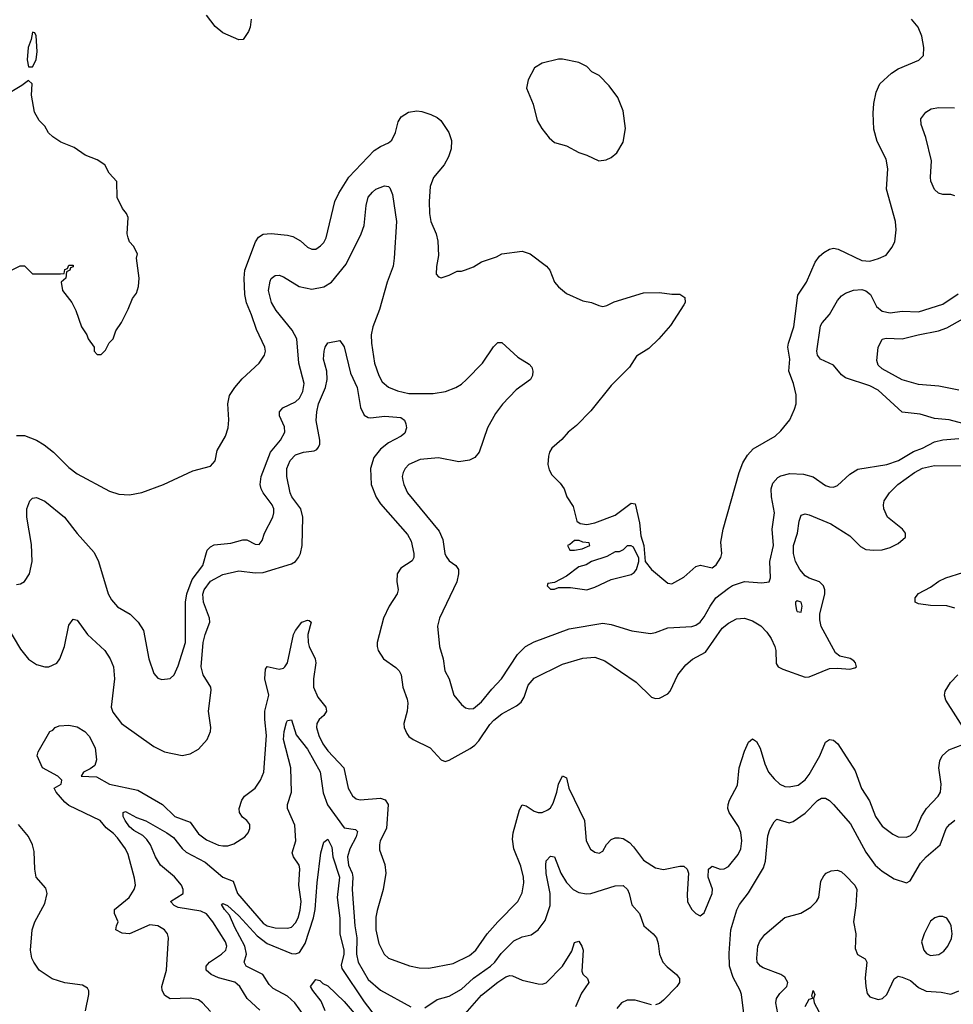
# Model space of a CAD drawing. Header units: inches. Extents: x 1649636 to 1815363, y 506543 to 641975.
# Tile 510 of 656: x 1770886 to 1775502, y 541822 to 546688. Entities that reach past the tile are written whole.
import ezdxf

# ---------------------------------------------------------------- set-up
doc = ezdxf.new("R2010")
doc.units = ezdxf.units.IN
doc.header["$MEASUREMENT"] = 0
doc.layers.add('B7574', color=7, linetype='Continuous')

msp = doc.modelspace()

# ---------------------------------------------------------------- linework, layer by layer
at = {"layer": 'B7574', "color": 5}
for points, elevation in [([(1770870, 544633.4), (1770910, 544632.6), (1770970.1, 544610.1), (1771007.3, 544587.3), (1771054, 544550), (1771130, 544474), (1771170, 544443), (1771330, 544357.1), (1771376.6, 544343.4), (1771430, 544340.5), (1771490, 544350.6), (1771598, 544390), (1771742, 544458), (1771830, 544482), (1771852.7, 544507.3), (1771862, 544558), (1771904, 544630), (1771917.2, 544670), (1771921.2, 544710), (1771915.1, 544790), (1771923.7, 544830), (1771949.4, 544870), (1771986.5, 544913.5), (1772070, 544990.8), (1772096, 545030), (1772100.9, 545050), (1772098.4, 545070), (1772056.6, 545156.6), (1772033.1, 545230), (1772007.9, 545287.9), (1772000.3, 545330), (1771996.4, 545410), (1772000.3, 545450), (1772052.2, 545590), (1772066.9, 545613.1), (1772090, 545627.6), (1772130, 545631.2), (1772210, 545623.2), (1772236.3, 545616.3), (1772274.1, 545594.1), (1772310, 545563), (1772330, 545553.4), (1772350, 545554), (1772374, 545570), (1772390, 545586), (1772400.9, 545610), (1772445.1, 545790), (1772464.2, 545830), (1772514.3, 545910), (1772639.2, 546040.8), (1772670, 546061.8), (1772710, 546079.1), (1772726.9, 546093.1), (1772744.6, 546130), (1772757.2, 546182.8), (1772772.3, 546207.7), (1772809, 546231), (1772850, 546238), (1772874.8, 546234.8), (1772918.7, 546218.7), (1772950, 546204.9), (1772968.7, 546190), (1773007.8, 546130), (1773020.7, 546090), (1773019.7, 546050), (1773006.9, 546010), (1772984.9, 545970), (1772932, 545908), (1772916.2, 545863.8), (1772910.2, 545790), (1772912.3, 545730), (1772919.1, 545690), (1772945.3, 545630), (1772954, 545594), (1772957.3, 545522.7), (1772947.3, 545467.3), (1772946, 545430), (1772956.9, 545416.9), (1772970, 545411.3), (1773010, 545424.7), (1773050, 545444.7), (1773070, 545444.7), (1773090, 545451), (1773130, 545466.8), (1773169.5, 545490.5), (1773244.1, 545515.9), (1773270, 545530.8), (1773370, 545543.8), (1773410, 545530.7), (1773490.7, 545470), (1773507.3, 545450), (1773530.8, 545390), (1773550, 545366.8), (1773590, 545334.8), (1773670, 545298.8), (1773714, 545290), (1773750, 545276), (1773770, 545271), (1773790, 545276), (1773826.3, 545293.7), (1773970, 545337.3), (1774050, 545338.8), (1774110, 545331), (1774150, 545331.3), (1774175.3, 545315.3), (1774176, 545290), (1774170, 545278), (1774103.5, 545176.5), (1774046, 545110), (1773996.8, 545063.2), (1773935.2, 545024.8), (1773900.7, 544970), (1773810, 544879.3), (1773710, 544754), (1773638.5, 544681.5), (1773598, 544650), (1773567.5, 544612.5), (1773518, 544570), (1773506, 544550), (1773501, 544530), (1773498, 544490), (1773503.5, 544463.5), (1773518, 544438), (1773558, 544398), (1773578, 544370), (1773591.3, 544330), (1773622, 544282), (1773641, 544210), (1773657.3, 544197.3), (1773690, 544193.4), (1773730, 544200.7), (1773830, 544239.5), (1773910, 544298.4), (1773930, 544295.5), (1773950, 544202), (1773956.7, 544136.7), (1773972.4, 544090), (1773978, 544010), (1774010.6, 543970), (1774090, 543903.8), (1774110, 543900.5), (1774170, 543933.4), (1774230, 543985.3), (1774251.5, 543991.5), (1774310, 543979.5), (1774330, 543993.4), (1774353, 544030), (1774357, 544050), (1774353.6, 544106.4), (1774365.2, 544170), (1774442.7, 544450), (1774462, 544498), (1774484.4, 544535.6), (1774513, 544567), (1774622, 544630), (1774650, 544656), (1774694, 544710), (1774717.5, 544762.5), (1774725.2, 544790), (1774725.6, 544834.4), (1774712.3, 544890), (1774689.4, 544950), (1774694, 545010), (1774684.5, 545070), (1774687, 545090), (1774713, 545170), (1774734.2, 545325.8), (1774776.2, 545390), (1774819.5, 545490), (1774840.5, 545519.5), (1774862.3, 545537.7), (1774890, 545553), (1774910, 545558), (1774933.5, 545553.5), (1775050, 545497.3), (1775090, 545494.8), (1775132.7, 545507.3), (1775170, 545524.7), (1775198.6, 545561.4), (1775213.2, 545590), (1775219.3, 545650), (1775217.2, 545690), (1775172.7, 545850), (1775179.3, 545950), (1775170, 545998), (1775126.3, 546086.3), (1775110, 546146), (1775106.6, 546226.6), (1775110, 546274), (1775120.9, 546330), (1775139, 546370), (1775197.1, 546422.9), (1775230, 546445.5), (1775332.5, 546487.5), (1775354, 546510), (1775357, 546550), (1775346.3, 546606.3), (1775329.2, 546650), (1775296, 546690)], 660), ([(1772030.3, 546690), (1772026.4, 546650), (1772018.4, 546630), (1771990.5, 546590), (1771970, 546587.6), (1771890, 546623.5), (1771853.6, 546653.6), (1771809.7, 546710)], 660), ([(1770850, 545452), (1770889.1, 545470.9), (1770910, 545471.3), (1770950, 545432), (1771088.4, 545431.6), (1771106, 545434), (1771110, 545454), (1771122, 545458), (1771130, 545474), (1771150, 545474), (1771150, 545466), (1771138, 545462), (1771134, 545450), (1771118, 545442), (1771114, 545410), (1771092, 545390), (1771098, 545350), (1771144.7, 545290), (1771164.7, 545250), (1771191.3, 545170), (1771218, 545130), (1771224.7, 545110), (1771254, 545070), (1771254, 545050), (1771270, 545034), (1771290, 545034), (1771310, 545054), (1771328.9, 545091.1), (1771348, 545110), (1771362, 545150), (1771390, 545192), (1771423.2, 545256.8), (1771444, 545310), (1771463.2, 545336.8), (1771473.2, 545370), (1771477.2, 545410), (1771464, 545510), (1771468.7, 545530), (1771448.9, 545568.9), (1771428.7, 545590), (1771422, 545610), (1771418, 545630), (1771422, 545710), (1771415.3, 545730), (1771394.6, 545754.6), (1771368.7, 545808.7), (1771367.3, 545887.3), (1771328, 545930), (1771308, 545970), (1771270, 545995.3), (1771210, 546018), (1771156.5, 546056.5), (1771090, 546082), (1771050, 546108.7), (1771029.4, 546129.4), (1771010, 546162), (1770982, 546190), (1770959, 546230), (1770944.7, 546315.3), (1770948, 546370), (1770930, 546388), (1770897.3, 546362.7), (1770810, 546309.4)], 680), ([(1775510, 545816.5), (1775490, 545823.5), (1775450, 545824.5), (1775429.8, 545829.8), (1775409.1, 545849.1), (1775391.7, 545890), (1775389.1, 545910), (1775394.7, 545990), (1775366.3, 546106.3), (1775343.1, 546170), (1775342.4, 546197.6), (1775366, 546230), (1775392.9, 546247.1), (1775430, 546253.6), (1775508.6, 546251.4)], 640), ([(1770870, 543897.3), (1770890, 543900.3), (1770910, 543912.2), (1770935, 543950), (1770948.9, 544010), (1770945.2, 544094.8), (1770922.3, 544230), (1770922, 544270), (1770936.2, 544310), (1770950, 544323.8), (1770970, 544326.7), (1771010, 544308.7), (1771108.5, 544230), (1771170, 544148.7), (1771254.2, 544054.2), (1771275.6, 544010), (1771324.2, 543850), (1771340.4, 543820.4), (1771370, 543787), (1771432.2, 543750), (1771472.4, 543710), (1771498.7, 543670), (1771524.4, 543530), (1771550, 543456.3), (1771570, 543434.4), (1771590, 543426.7), (1771630, 543432.4), (1771649.8, 543450.2), (1771670, 543494.4), (1771705.8, 543610), (1771706.3, 543810), (1771713.1, 543850), (1771739.2, 543920.8), (1771792.3, 543990), (1771813.4, 544066.6), (1771830, 544083.5), (1771848.2, 544091.8), (1771930, 544101.4), (1771990, 544118), (1772010, 544117.6), (1772050, 544096.5), (1772070, 544094.3), (1772085.9, 544114.1), (1772096.8, 544150), (1772138.5, 544230), (1772143.7, 544250), (1772142.4, 544270), (1772134.3, 544290), (1772090.7, 544350), (1772081, 544370), (1772074.9, 544390), (1772079.6, 544430), (1772126.1, 544550), (1772175.5, 544610), (1772196.5, 544650), (1772196.2, 544676.2), (1772170.9, 544730), (1772171.1, 544750), (1772187.8, 544770), (1772250, 544798.8), (1772270, 544817.7), (1772286.7, 544850), (1772292.9, 544890), (1772267.1, 544990), (1772255.8, 545110), (1772233.9, 545153.9), (1772153.9, 545250), (1772131, 545290), (1772117.1, 545350), (1772124.1, 545395.9), (1772130, 545408.7), (1772150, 545424), (1772170, 545424.7), (1772190, 545417.2), (1772268.4, 545368.4), (1772330, 545356.1), (1772390, 545367.1), (1772427.6, 545390), (1772500.9, 545479.1), (1772574.7, 545630), (1772589.2, 545670.8), (1772600.2, 545770), (1772610, 545810.3), (1772630, 545835.6), (1772648, 545850), (1772690, 545867), (1772710, 545863), (1772716.3, 545856.3), (1772730, 545824), (1772749.3, 545690), (1772738.6, 545510), (1772732.2, 545470), (1772703.5, 545390), (1772664.8, 545255.2), (1772631.8, 545170), (1772623.7, 545130), (1772625.5, 545090), (1772641, 544990), (1772661.2, 544930), (1772678.5, 544898.5), (1772710, 544871.8), (1772753.9, 544853.9), (1772810, 544839.7), (1772930, 544840.4), (1772992.4, 544850), (1773042, 544870), (1773070, 544887), (1773095.9, 544910), (1773174.8, 544990), (1773228.6, 545071.4), (1773250, 545092), (1773270, 545092), (1773350, 545020.8), (1773405.5, 544985.5), (1773418.8, 544970), (1773423, 544950), (1773421.3, 544930), (1773411.8, 544910), (1773341.8, 544858.2), (1773273, 544787), (1773238.9, 544741.1), (1773199.8, 544670), (1773157.7, 544550), (1773135.9, 544524.1), (1773109.6, 544510.4), (1773058, 544502), (1772957.5, 544522.5), (1772866.1, 544513.9), (1772810.5, 544490), (1772792.4, 544470), (1772782, 544450), (1772778, 544430), (1772780.3, 544410), (1772784.9, 544390), (1772804, 544350), (1772959.8, 544159.8), (1772978.7, 544118.7), (1772988.7, 544050), (1772995, 544035), (1773010, 544014.3), (1773042.4, 543990), (1773055.8, 543970), (1773056.5, 543950), (1773047.9, 543910), (1772962.4, 543730), (1772952.7, 543690), (1772961.3, 543590), (1772979.5, 543530), (1772988.7, 543470), (1773010.4, 543430), (1773033.4, 543350), (1773070, 543304), (1773090, 543287.7), (1773110, 543281.6), (1773130, 543283.7), (1773170, 543317.4), (1773220.4, 543379.6), (1773269, 543430), (1773347.2, 543550), (1773387, 543590), (1773430, 543613.8), (1773602.5, 543677.5), (1773770, 543705.5), (1773810, 543699.3), (1773912.3, 543667.7), (1774004.9, 543655.1), (1774030, 543659.6), (1774090, 543682.6), (1774210, 543689.2), (1774230, 543694.9), (1774250, 543710.2), (1774270, 543736.5), (1774299.4, 543790), (1774328.6, 543831.4), (1774390, 543879.1), (1774411.2, 543891.2), (1774470, 543912), (1774554.9, 543905.1), (1774592, 543910), (1774598.7, 543930), (1774595.8, 544010), (1774613.8, 544090), (1774606.7, 544170), (1774617.8, 544250), (1774603.2, 544330), (1774601.4, 544370), (1774610, 544397.6), (1774634.8, 544425.2), (1774650, 544433.8), (1774694.7, 544445.3), (1774762.2, 544442.2), (1774810, 544428.4), (1774870, 544385.8), (1774890, 544378.4), (1774910, 544377.6), (1774930, 544386.3), (1774990, 544441.2), (1775030, 544466.4), (1775174, 544490), (1775231.2, 544510), (1775305.6, 544554.4), (1775350, 544571.1), (1775410, 544602.2), (1775450, 544611.5), (1775530, 544618.4)], 640), ([(1775550, 544693), (1775482, 544710), (1775410, 544717.7), (1775338.7, 544738.7), (1775248.9, 544748.9), (1775130, 544857.2), (1775090, 544877.8), (1774970, 544917.3), (1774950, 544932.8), (1774910, 544980.6), (1774846.3, 545010), (1774830.5, 545030), (1774827.1, 545050), (1774845.6, 545174.4), (1774853.2, 545190), (1774889.9, 545230.1), (1774930, 545299.6), (1774950, 545322.8), (1774970, 545336.1), (1775009.2, 545350.8), (1775050, 545353.6), (1775070, 545347.3), (1775093.3, 545330), (1775122.3, 545270), (1775150, 545248.1), (1775190, 545239.2), (1775250, 545246.5), (1775330, 545243.3), (1775450, 545282.1), (1775527, 545333)], 640), ([(1775530, 544856.8), (1775430, 544877.3), (1775330, 544885.4), (1775250, 544907.5), (1775150, 544962.8), (1775130, 544980.3), (1775124.1, 545004.1), (1775130, 545067.2), (1775151.2, 545108.8), (1775170, 545113.8), (1775250, 545110.2), (1775328.9, 545131.1), (1775429.4, 545150.6), (1775470, 545164.6), (1775550, 545210.2)], 620), ([(1770822.4, 543690), (1770890, 543577.3), (1770930, 543528), (1770970, 543501.6), (1771010, 543490.4), (1771030, 543490.4), (1771070, 543508.2), (1771084.7, 543530), (1771107.4, 543590), (1771130, 543694.8), (1771150, 543725.5), (1771170, 543720.5), (1771221.3, 543650), (1771308.2, 543570), (1771334.3, 543530), (1771349.5, 543489.5), (1771355.3, 543430), (1771339.2, 543290), (1771346.5, 543266.5), (1771389.3, 543210), (1771550, 543095.6), (1771603, 543070), (1771690, 543051.8), (1771730, 543060.6), (1771770, 543082.6), (1771812.9, 543130), (1771829.8, 543170), (1771830.7, 543190), (1771819.2, 543270), (1771833.6, 543373.6), (1771830.7, 543390), (1771793.2, 543450), (1771784.1, 543490), (1771793.3, 543610), (1771802.9, 543650), (1771826.1, 543710), (1771824.5, 543730), (1771794.4, 543810), (1771792, 543848), (1771797.9, 543870), (1771830, 543912.4), (1771890, 543945.5), (1771970, 543964), (1772050, 543953.9), (1772090, 543956.1), (1772230, 543999.1), (1772250, 544011), (1772265.2, 544030), (1772274.6, 544050), (1772282.3, 544090), (1772287.1, 544230), (1772275.8, 544270), (1772232.3, 544330), (1772223.7, 544350), (1772207, 544430), (1772206.9, 544470), (1772223.2, 544510), (1772250, 544536.6), (1772290, 544550.2), (1772343.1, 544556.9), (1772356, 544564), (1772364.4, 544575.6), (1772369.7, 544590), (1772369.8, 544610.2), (1772352.9, 544707.1), (1772355.3, 544750), (1772363, 544790), (1772398.3, 544870), (1772406.6, 544910), (1772404.6, 544950), (1772389, 545010), (1772391.1, 545048.9), (1772396.2, 545070), (1772410, 545090.7), (1772470, 545102.8), (1772490, 545070.7), (1772521.6, 544941.6), (1772554.1, 544870), (1772571.5, 544771.5), (1772590, 544734), (1772610, 544721.5), (1772620.6, 544720.6), (1772691.1, 544728.9), (1772770, 544722.5), (1772789, 544709), (1772795.8, 544690), (1772798, 544670), (1772790, 544644.2), (1772772.9, 544630), (1772710, 544597.2), (1772670, 544564.9), (1772636.5, 544523.5), (1772620.7, 544470), (1772623.3, 544390), (1772648.4, 544328.4), (1772670, 544295.8), (1772804.2, 544144.2), (1772822.2, 544110), (1772835.2, 544050), (1772834.4, 544030), (1772826.3, 544013.7), (1772770, 543977.7), (1772752.4, 543950), (1772751.2, 543911.2), (1772757.2, 543870), (1772752.1, 543850), (1772713.8, 543790), (1772685.8, 543730), (1772653.4, 543610), (1772653.1, 543590), (1772658, 543570), (1772685.3, 543530), (1772746.4, 543486.4), (1772762.3, 543470), (1772772.4, 543450), (1772780.2, 543390), (1772801.8, 543330), (1772804.6, 543310), (1772801.8, 543270), (1772785.5, 543210), (1772787.6, 543190), (1772800, 543160), (1772810, 543145.3), (1772831.1, 543131.1), (1772915.8, 543090), (1772970.2, 543030.2), (1772990, 543022), (1773010, 543028.9), (1773114, 543086), (1773137, 543103), (1773156.2, 543123.8), (1773210, 543205.4), (1773230, 543226.4), (1773270, 543257.7), (1773342.5, 543297.5), (1773365.3, 543314.7), (1773380, 543340), (1773400.4, 543399.6), (1773430, 543434.2), (1773570, 543503.5), (1773670, 543532.9), (1773730, 543537.2), (1773779.8, 543519.8), (1773933.8, 543413.8), (1774010, 543340.5), (1774030, 543332.7), (1774050, 543334.4), (1774090, 543355.8), (1774103, 543370), (1774140.7, 543450), (1774179.7, 543500.3), (1774212.9, 543527.1), (1774277.8, 543562.2), (1774359.5, 543680.5), (1774390, 543706), (1774430, 543726.8), (1774470, 543730.2), (1774510, 543717.6), (1774550, 543691.7), (1774580.8, 543660.8), (1774602.3, 543630), (1774619.1, 543590), (1774624.2, 543570), (1774626.6, 543506.6), (1774636.5, 543490), (1774658.8, 543478.8), (1774770, 543438.3), (1774790, 543440.8), (1774890, 543480.9), (1774930, 543482.9), (1774990, 543477.8), (1775015.8, 543484.2), (1775023.7, 543490), (1775018.7, 543510), (1775010, 543519.6), (1774991.6, 543531.6), (1774941.8, 543541.8), (1774919.3, 543559.3), (1774849.4, 543689.4), (1774842.6, 543722.6), (1774842.5, 543750), (1774866.5, 543850), (1774867.2, 543870), (1774861.1, 543890), (1774841.3, 543910), (1774790, 543927.4), (1774770, 543939.3), (1774742.9, 543970), (1774722, 544010), (1774712, 544050), (1774712.1, 544090), (1774731.4, 544150), (1774739.4, 544210), (1774750, 544238.4), (1774770, 544245.3), (1774790, 544241.3), (1774896.3, 544196.3), (1774990, 544137.8), (1775043.9, 544083.9), (1775070, 544070.1), (1775110, 544065.8), (1775150, 544068.6), (1775190, 544079.2), (1775230, 544098.8), (1775265.1, 544130), (1775266.6, 544150), (1775251.2, 544170), (1775177.4, 544230), (1775159.1, 544270), (1775156.4, 544290), (1775159.7, 544310), (1775186, 544350), (1775227.6, 544390), (1775310, 544449.6), (1775350, 544472.1), (1775410, 544485.4), (1775550, 544482.4)], 620), ([(1775510, 543779.2), (1775470, 543791.7), (1775390, 543792.5), (1775330, 543800.3), (1775314, 543810), (1775313.1, 543830), (1775330, 543851.9), (1775390, 543883.2), (1775430, 543913.4), (1775465.1, 543930), (1775550, 543955.5)], 580), ([(1771830, 541786), (1771791, 541830), (1771770, 541844.5), (1771730, 541852.9), (1771630, 541849.8), (1771604.8, 541864.8), (1771591, 541890), (1771589.8, 541910), (1771611.6, 541990), (1771622, 542150), (1771616.9, 542170), (1771601.6, 542190), (1771570, 542209.7), (1771530, 542215), (1771430, 542170.5), (1771393.1, 542173.1), (1771362, 542190), (1771364.7, 542210), (1771374, 542230), (1771354.7, 542270), (1771354.7, 542290), (1771427.2, 542350), (1771452.9, 542390), (1771458.8, 542410), (1771454.2, 542445.8), (1771422.1, 542562.1), (1771410, 542591.1), (1771370, 542644.7), (1771350, 542666), (1771313.4, 542693.4), (1771284.4, 542730), (1771130, 542803.9), (1771110, 542820.4), (1771067.1, 542870), (1771057.7, 542890), (1771092.1, 542910), (1771094.5, 542930), (1771075.1, 542950), (1770999.9, 542990), (1770972.2, 543050), (1770977.6, 543070), (1771035.1, 543170), (1771050, 543176.5), (1771062, 543190), (1771082.1, 543197.9), (1771130, 543202.2), (1771170, 543193.9), (1771208.1, 543170), (1771230, 543146.8), (1771259.8, 543090), (1771266.9, 543030), (1771257.5, 543002.5), (1771234.7, 542985.3), (1771202, 542970), (1771189.6, 542949.6), (1771266.5, 542946.5), (1771330, 542910.1), (1771470, 542880.5), (1771592.2, 542810), (1771652.9, 542750), (1771730, 542722.9), (1771770, 542664.1), (1771810, 542635.1), (1771870, 542608.1), (1771890, 542604.6), (1771914.7, 542605.3), (1771945.2, 542614.8), (1771999.6, 542650), (1772016.2, 542670), (1772024.5, 542690), (1772024.5, 542710), (1772009.4, 542730), (1771987.3, 542747.3), (1771973, 542770), (1771972.2, 542790), (1771984.5, 542830), (1771998.5, 542850), (1772050, 542890.3), (1772076.8, 542930), (1772093.6, 542970), (1772106.9, 543150), (1772098, 543230), (1772098.1, 543270), (1772117.4, 543350), (1772098.1, 543430), (1772101.5, 543478.5), (1772110, 543492), (1772170, 543478), (1772190, 543483.5), (1772196.5, 543490), (1772210.4, 543510), (1772240.9, 543650), (1772249.9, 543670), (1772281, 543710), (1772310, 543720.2), (1772318, 543718), (1772326.7, 543710), (1772310.9, 543650), (1772312.9, 543610), (1772317.6, 543590), (1772347.7, 543530), (1772350.1, 543510), (1772338.3, 543430), (1772339.8, 543390), (1772360, 543340), (1772400.2, 543290), (1772403.6, 543270), (1772390.2, 543250), (1772367.1, 543230), (1772355, 543210), (1772353.5, 543190), (1772365.5, 543150), (1772385.4, 543110), (1772410, 543074.6), (1772488.9, 542990), (1772510.8, 542890.8), (1772531.5, 542851.5), (1772550, 542836.9), (1772570, 542832.9), (1772670, 542840.4), (1772692.7, 542832.7), (1772708.7, 542810), (1772700.1, 542690), (1772669.4, 542630), (1772664.5, 542610), (1772665.8, 542585.8), (1772692.4, 542512.4), (1772696, 542470), (1772683.5, 542390), (1772653.7, 542286.3), (1772648, 542252), (1772647.7, 542190), (1772661.9, 542121.9), (1772687.6, 542070), (1772710.1, 542050.1), (1772812.9, 542012.9), (1772862, 542002), (1772910, 542000.5), (1773030, 542023.7), (1773110, 542062.8), (1773142.3, 542090), (1773197.7, 542170), (1773250, 542230.2), (1773349.9, 542330.1), (1773370, 542373.4), (1773378.1, 542421.9), (1773377.9, 542450), (1773364.1, 542504.1), (1773329.9, 542589.9), (1773322.1, 542637.9), (1773325.6, 542670), (1773357, 542783), (1773370, 542808.2), (1773390, 542802.3), (1773430, 542777.2), (1773450, 542770.2), (1773470, 542770.2), (1773497.6, 542782.4), (1773510, 542793.1), (1773523.2, 542816.8), (1773542.4, 542870), (1773550, 542910.6), (1773570, 542950.3), (1773590, 542941), (1773601.7, 542890), (1773678.2, 542730), (1773686.7, 542630), (1773708.8, 542588.8), (1773730, 542574.3), (1773751.8, 542568.2), (1773770, 542579.3), (1773788.4, 542611.6), (1773810, 542636.1), (1773830, 542644.2), (1773850, 542645.4), (1773870, 542640.7), (1773901.2, 542621.2), (1773921, 542601), (1773970, 542533.8), (1774030, 542495.6), (1774070, 542487.7), (1774150, 542504.7), (1774170, 542504.2), (1774186.7, 542490), (1774193.4, 542470), (1774185.8, 542365.8), (1774188.6, 542328.6), (1774210, 542290.4), (1774230, 542270.4), (1774250, 542259.1), (1774270, 542274), (1774310.5, 542370), (1774311, 542391), (1774289.8, 542450), (1774292, 542490), (1774310, 542504.4), (1774350, 542490.2), (1774370, 542491.8), (1774390, 542503.2), (1774438.1, 542561.9), (1774452.5, 542590), (1774456.9, 542630), (1774451.3, 542671.3), (1774439.9, 542699.9), (1774394, 542770), (1774388, 542790), (1774388.9, 542810), (1774395.3, 542830), (1774435.8, 542904.2), (1774443.6, 542990), (1774470, 543072.4), (1774490, 543117.1), (1774510, 543134), (1774530, 543120.4), (1774548.1, 543088.1), (1774570.8, 543010), (1774588.8, 542968.8), (1774615.9, 542935.9), (1774645.2, 542910), (1774670, 542898.3), (1774690, 542896), (1774734.9, 542905.1), (1774770, 542931), (1774790, 542957.2), (1774842.8, 543050), (1774870, 543117.4), (1774890, 543130.2), (1774910, 543127.8), (1774931.2, 543110), (1775016.4, 542976.4), (1775048.3, 542888.3), (1775087.2, 542827.2), (1775118, 542750), (1775150, 542702.8), (1775203.1, 542663.1), (1775229.5, 542649.5), (1775270, 542648.6), (1775290, 542656.2), (1775316.7, 542683.3), (1775345.2, 542750), (1775369.9, 542790.1), (1775427.1, 542850), (1775439.5, 542870), (1775442.8, 542910), (1775429.9, 542990), (1775435.5, 543024.5), (1775447.7, 543050), (1775480.5, 543079.5), (1775550, 543106.5)], 580), ([(1775564.7, 543170), (1775465.7, 543325.7), (1775459.2, 543350), (1775461.5, 543370), (1775487.9, 543412.1), (1775524.7, 543450)], 580), ([(1772073.4, 541793.4), (1772010.9, 541850), (1771974.5, 541910), (1771962.3, 541922.3), (1771950, 541930.7), (1771870, 541952.5), (1771832.4, 541970), (1771808.7, 541990), (1771807.9, 542010), (1771825, 542030), (1771884.2, 542070), (1771904.8, 542090), (1771910.5, 542110), (1771904.7, 542130), (1771842, 542230), (1771809.5, 542269.5), (1771782.7, 542282.7), (1771670, 542301.2), (1771649.8, 542310), (1771632.4, 542330), (1771694, 542370), (1771695, 542390), (1771686.3, 542410), (1771652, 542452), (1771582.2, 542510), (1771558, 542550), (1771533, 542610), (1771515.8, 542635.8), (1771495.8, 542655.8), (1771450, 542681.7), (1771430, 542698.4), (1771407.3, 542730), (1771398.5, 542750), (1771398, 542770), (1771410, 542774.4), (1771464.7, 542744.7), (1771510, 542729.4), (1771613.4, 542670), (1771646.4, 542646.4), (1771690, 542592), (1771710, 542574.6), (1771803.9, 542523.9), (1771890, 542450.1), (1771941.5, 542430), (1771962.6, 542370), (1772090, 542222.8), (1772110.3, 542210), (1772150, 542200.1), (1772210, 542198.3), (1772230, 542203.5), (1772250, 542223.9), (1772262.5, 542250), (1772273.3, 542286.7), (1772278.4, 542330), (1772266.7, 542410), (1772271.8, 542491.8), (1772267.4, 542510), (1772240.7, 542550), (1772233.3, 542570), (1772251.6, 542630), (1772247.4, 542707.4), (1772209.8, 542790.2), (1772209.8, 542810), (1772230.3, 542869.7), (1772226.8, 542990), (1772190.7, 543130), (1772193.3, 543170), (1772205.6, 543214.4), (1772210, 543223.8), (1772230, 543227.7), (1772253.8, 543153.8), (1772310, 543082.9), (1772371.5, 542971.5), (1772386.7, 542866.7), (1772408.4, 542808.4), (1772490, 542693.5), (1772546.5, 542686.5), (1772555.8, 542675.8), (1772549.5, 542650), (1772518.4, 542590), (1772507.6, 542550), (1772511.6, 542510), (1772530.1, 542470), (1772533.7, 542450), (1772530.1, 542390), (1772543.6, 542210), (1772552.7, 542150), (1772551.6, 542070), (1772559.2, 542030), (1772610, 541945), (1772670, 541892.7), (1772820.4, 541810)], 560), ([(1774479, 541670), (1774454.9, 541870), (1774449, 541890), (1774413.8, 541953.8), (1774396.1, 542010), (1774394.7, 542074.7), (1774401.9, 542190), (1774431.8, 542288.2), (1774444.9, 542315.1), (1774490, 542372.2), (1774564.1, 542495.9), (1774574, 542530), (1774585.4, 542654.6), (1774594.9, 542685.1), (1774616, 542724), (1774630, 542737.1), (1774690, 542718.9), (1774710, 542724.6), (1774770, 542767.1), (1774830, 542829.1), (1774850, 542840.2), (1774870, 542840.3), (1774890, 542828.8), (1774910, 542808.9), (1774994, 542714), (1775070, 542573.4), (1775116.2, 542510), (1775150, 542480.2), (1775210, 542441.6), (1775270, 542422), (1775288.6, 542431.4), (1775340.7, 542519.3), (1775367.3, 542550), (1775436.5, 542610), (1775467.3, 542690), (1775483.1, 542710), (1775510, 542731.9)], 560), ([(1771212, 541790), (1771227.7, 541870), (1771228.3, 541888.3), (1771222, 541902), (1771196.9, 541916.9), (1771110, 541928.6), (1771047.1, 541947.1), (1770983.5, 541990), (1770955.6, 542030), (1770946, 542050), (1770939.8, 542090), (1770948.2, 542190), (1770960.7, 542230), (1771010, 542320.3), (1771021.8, 542370), (1771015.3, 542395.3), (1770968.4, 542450), (1770960.8, 542490), (1770957.5, 542577.5), (1770949.8, 542609.8), (1770930.5, 542650.5), (1770881, 542710)], 620), ([(1772289.6, 541770), (1772246.1, 541830), (1772210, 541861.6), (1772139.8, 541899.8), (1772120.5, 541920.5), (1772088.1, 541970), (1772005.5, 542010), (1771995.5, 542030), (1772007.1, 542070), (1772000.1, 542110), (1771950, 542202.2), (1771923, 542263), (1771898.7, 542290), (1771884.8, 542315.2), (1771890, 542320.4), (1771913.7, 542310), (1771970, 542259.5), (1772060.2, 542160.2), (1772110, 542122.7), (1772230, 542073.4), (1772250, 542070.8), (1772270, 542078.2), (1772297.9, 542122.1), (1772339, 542250), (1772346.7, 542290), (1772357.1, 542422.9), (1772375.3, 542570), (1772390, 542624), (1772410, 542637.6), (1772430, 542598.8), (1772435, 542550), (1772467.1, 542450), (1772455.3, 542350), (1772468.4, 542248.4), (1772470, 542170.5), (1772489.2, 542090), (1772489.2, 542070), (1772476.1, 542016.1), (1772479.6, 541999.6), (1772590, 541834.1), (1772644.1, 541764.1)], 540), ([(1772890, 541804.7), (1772950, 541845.6), (1773010, 541862.2), (1773070, 541896.8), (1773129.6, 541950.4), (1773214.9, 542010), (1773235.6, 542030), (1773267.3, 542072.7), (1773330, 542135), (1773370, 542155), (1773415, 542165), (1773450, 542190.2), (1773484.6, 542235.4), (1773508.5, 542310), (1773509.9, 542370), (1773490, 542469), (1773487.7, 542510), (1773490, 542530.8), (1773510, 542554.4), (1773530.3, 542550), (1773561.2, 542470), (1773590, 542423.6), (1773623.1, 542390), (1773650, 542375.3), (1773688.3, 542368.3), (1773710, 542369.4), (1773830, 542408.2), (1773870, 542408.7), (1773891.6, 542390), (1773900.3, 542370), (1773912.8, 542312.8), (1773950.3, 542270.3), (1773972.2, 542210), (1774018.4, 542170), (1774034.6, 542150), (1774043, 542123), (1774049.3, 542069.3), (1774066.5, 542030), (1774087.2, 542007.2), (1774134, 541970), (1774148.8, 541950), (1774148.8, 541930), (1774136, 541910), (1774070, 541841.7), (1774050, 541826.8), (1774030, 541819.8)], 560), ([(1774639.8, 541750), (1774624, 541830), (1774627.9, 541850), (1774644, 541876), (1774679.1, 541910), (1774684.7, 541930), (1774670, 541956.8), (1774650, 541969.7), (1774562, 542002), (1774548.4, 542010), (1774533.3, 542030), (1774530.8, 542050.8), (1774536.4, 542110), (1774545.6, 542134.4), (1774570, 542166.7), (1774670, 542250.4), (1774747.9, 542272.1), (1774798, 542302), (1774826, 542330), (1774837, 542350), (1774847, 542430), (1774862.7, 542457.3), (1774874, 542470), (1774897.6, 542482.4), (1774930, 542484.9), (1774950, 542476), (1774970, 542458), (1775015.6, 542410), (1775025.5, 542390), (1775020.4, 542310), (1775008.3, 542230), (1775020.7, 542170), (1775017.4, 542097.4), (1775028.9, 542068.9), (1775066, 542046), (1775074.9, 542030), (1775067.1, 541952.9), (1775069.2, 541909.2), (1775076, 541876), (1775090, 541859.3), (1775130, 541846), (1775151.8, 541850), (1775173.1, 541870), (1775210, 541947.7), (1775230, 541960.4), (1775250, 541956.9), (1775290, 541938.9), (1775330, 541905.8), (1775367.3, 541887.3), (1775441.6, 541881.6), (1775490, 541872.9), (1775530, 541887.8)], 540), ([(1773077.8, 541762.2), (1773170, 541867.8), (1773250, 541932.2), (1773290, 541958), (1773310, 541964.6), (1773322.3, 541962.3), (1773370, 541941.3), (1773450, 541923.1), (1773470, 541921.3), (1773490, 541928.7), (1773570, 542010.3), (1773615.4, 542084.6), (1773630, 542126.8), (1773650, 542133.4), (1773666, 542110), (1773672.6, 542090), (1773665.8, 541985.8), (1773670.2, 541970.2), (1773694, 541950), (1773699.5, 541930), (1773663.2, 541876.8), (1773634.3, 541810)], 540), ([(1772396.8, 541790), (1772377.6, 541837.6), (1772335.4, 541890), (1772324.5, 541910), (1772350, 541944.9), (1772370, 541939.3), (1772384.6, 541924.6), (1772410, 541913.8), (1772490, 541835.2), (1772550, 541766.8)], 520), ([(1774770, 541810.4), (1774790, 541846.8), (1774808, 541852), (1774802.7, 541862.7), (1774810, 541891), (1774817.3, 541870), (1774810.5, 541850), (1774814, 541830), (1774850, 541762)], 520), ([(1774010, 541819), (1773930, 541842.2), (1773890, 541843.1), (1773861.6, 541830), (1773838, 541802)], 560)]:
    msp.add_lwpolyline(points, dxfattribs=dict(at, elevation=elevation))
for points, elevation in [([(1770950, 546626), (1770942.8, 546590), (1770927.7, 546550), (1770922.8, 546490), (1770930, 546454), (1770950, 546454), (1770968.7, 546490), (1770972.3, 546530), (1770967.3, 546607.3), (1770962, 546622)], 680), ([(1773570, 546493.2), (1773550, 546492.7), (1773470, 546473.2), (1773431.3, 546450), (1773401, 546390), (1773391.3, 546350), (1773424.9, 546270), (1773444.9, 546190), (1773467.3, 546150), (1773503.4, 546103.4), (1773530, 546080.7), (1773590, 546064), (1773650, 546030.8), (1773690, 546018.8), (1773750, 545990.8), (1773785.6, 545994.4), (1773810, 546006.8), (1773839, 546030), (1773870, 546082), (1773881.2, 546150), (1773870, 546238), (1773843.2, 546303.2), (1773801.5, 546361.5), (1773751.9, 546411.9), (1773715.3, 546430), (1773690, 546457.2), (1773650, 546476)], 680), ([(1773910, 544088), (1773890, 544088), (1773870, 544068), (1773850, 544058), (1773830, 544058), (1773790, 544035.3), (1773714, 544010), (1773686.4, 543993.6), (1773650, 543984), (1773590, 543938), (1773530, 543906), (1773498, 543902), (1773494, 543890), (1773510, 543874), (1773530, 543874), (1773550, 543882), (1773610, 543882), (1773690, 543871), (1773730, 543882.8), (1773810, 543921), (1773910, 543946.8), (1773924.7, 543955.3), (1773935.3, 543970), (1773948, 544010), (1773947.3, 544027.3), (1773920.4, 544080.4)], 660), ([(1773653.2, 544113.2), (1773630, 544113.2), (1773606, 544094), (1773594, 544090), (1773606, 544066), (1773630, 544066), (1773667.3, 544072.7), (1773706, 544090), (1773702, 544102), (1773670, 544106)], 660), ([(1774730, 543816), (1774722.6, 543810), (1774721.6, 543798.4), (1774727.3, 543770), (1774730, 543763), (1774750, 543759.1), (1774755.7, 543790), (1774750, 543809.4)], 640), ([(1775430, 542256.3), (1775410.3, 542249.7), (1775390, 542232.7), (1775357.3, 542170), (1775345.4, 542130), (1775355.8, 542090), (1775370, 542072.9), (1775390, 542062.8), (1775430, 542067.8), (1775455, 542085), (1775475.5, 542110), (1775492.6, 542147.4), (1775496.8, 542170), (1775492.2, 542210), (1775485.3, 542225.3), (1775470, 542248), (1775450, 542255.8)], 560)]:
    msp.add_lwpolyline(points, close=True, dxfattribs=dict(at, elevation=elevation))

doc.saveas('drawing.dxf')
